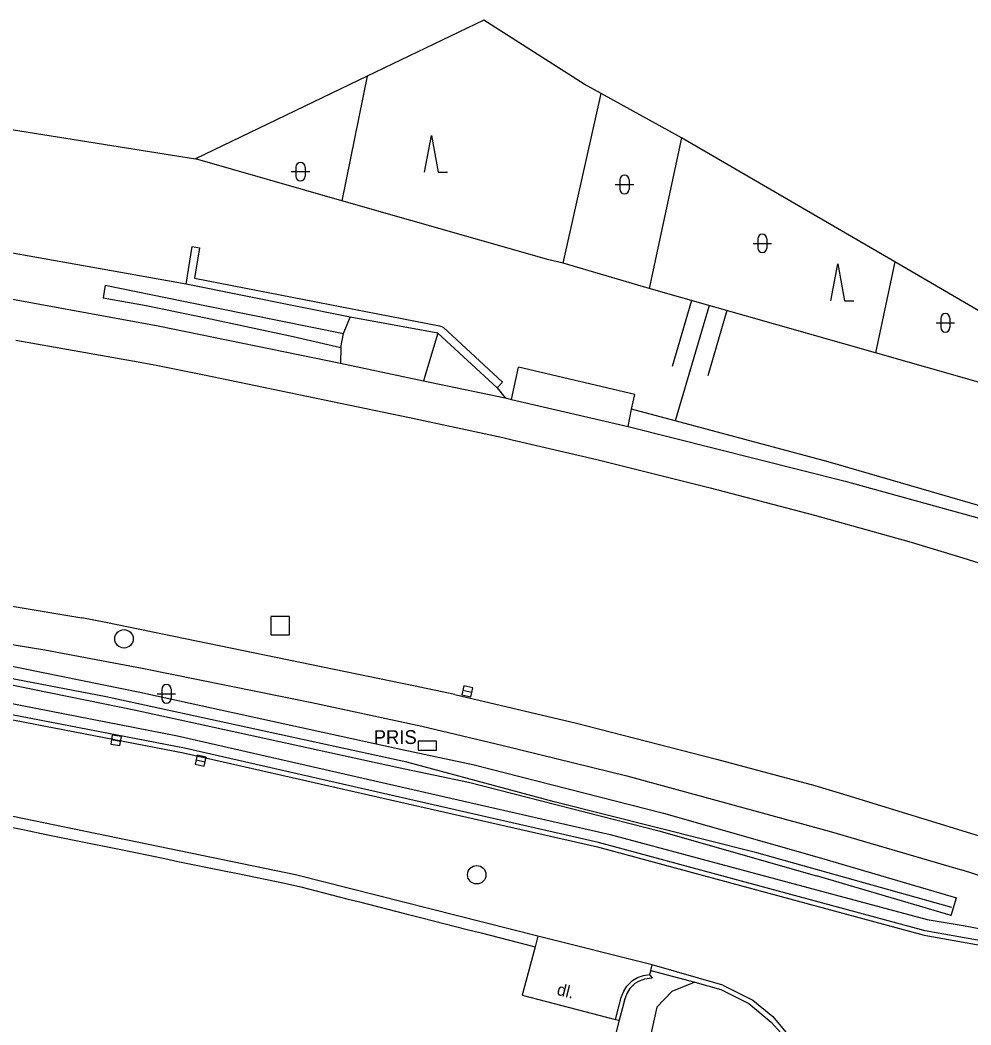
# Model space of a CAD drawing. Extents: x -595546 to -593986, y -1160845 to -1159202.
# Drawn here: x -594253.1 to -594201.5, y -1159413.3 to -1159358.7 of the extents above; entities that cross this region are included whole.
import ezdxf

# ---------------------------------------------------------------- set-up
doc = ezdxf.new("R2010")
doc.units = 0
for name, color, linetype in [('Level 24', 7, 'Continuous'), ('Level 26', 7, 'Continuous'), ('Level 27', 7, 'Continuous'), ('Level 36', 7, 'Continuous'), ('TM - budovy zdene_ betonove - VP', 7, 'Continuous'), ('TM - chodniky - VN', 7, 'Continuous'), ('TM - chodniky - VP', 7, 'Continuous'), ('TM - horni hrana svahu', 7, 'Continuous'), ('TM - komunikace - VP', 7, 'Continuous'), ('TM - pomocna konstrukcni linie', 7, 'Continuous'), ('TM - popis objektu', 7, 'Continuous'), ('TM - popis povrchu', 7, 'Continuous'), ('TM - rozhrani mezi zpev. plochami mezi sebou - VP', 7, 'Continuous'), ('TM - rozhrani ploch obecne - NP', 7, 'Continuous'), ('TM - rozhrani ploch obecne - VP', 7, 'Continuous'), ('TM - srafovani', 7, 'Continuous'), ('TM - svodidlo jednostranne - VP', 7, 'Continuous'), ('TM - zabradli - VP', 7, 'Continuous'), ('TM - zed operna - VP', 7, 'Continuous')]:
    doc.layers.add(name, color=color, linetype=linetype)

msp = doc.modelspace()

# ---------------------------------------------------------------- linework, layer by layer
at = {"layer": 'Level 24'}
msp.add_lwpolyline([(-594231.48, -1159398.38), (-594230.48, -1159398.38), (-594230.48, -1159397.88), (-594231.48, -1159397.88)], close=True, dxfattribs=at)
msp.add_lwpolyline([(-594231.48, -1159398.38), (-594230.48, -1159398.38), (-594230.48, -1159397.88), (-594231.48, -1159397.88)], close=True, dxfattribs=at)
at = {"layer": 'Level 26'}
msp.add_lwpolyline([(-594239.48, -1159392.12), (-594238.48, -1159392.12), (-594238.48, -1159391.12), (-594239.48, -1159391.12)], close=True, dxfattribs=at)
msp.add_lwpolyline([(-594239.48, -1159392.12), (-594238.48, -1159392.12), (-594238.48, -1159391.12), (-594239.48, -1159391.12)], close=True, dxfattribs=at)
at = {"layer": 'Level 27'}
for p, q in [((-594229.054, -1159395.125), (-594228.566, -1159395.235)), ((-594229.054, -1159395.125), (-594228.566, -1159395.235)), ((-594248.137, -1159397.799), (-594247.643, -1159397.881)), ((-594243.534, -1159398.896), (-594243.046, -1159399.004)), ((-594243.534, -1159398.896), (-594243.046, -1159399.004))]:
    msp.add_line(p, q, dxfattribs=at)
for points in [[(-594229.109, -1159395.369), (-594228.621, -1159395.479), (-594228.511, -1159394.991), (-594228.999, -1159394.881)], [(-594229.109, -1159395.369), (-594228.621, -1159395.479), (-594228.511, -1159394.991), (-594228.999, -1159394.881)], [(-594248.178, -1159398.045), (-594247.685, -1159398.128), (-594247.602, -1159397.635), (-594248.095, -1159397.552)], [(-594243.588, -1159399.14), (-594243.1, -1159399.248), (-594242.992, -1159398.76), (-594243.48, -1159398.652)], [(-594243.588, -1159399.14), (-594243.1, -1159399.248), (-594242.992, -1159398.76), (-594243.48, -1159398.652)]]:
    msp.add_lwpolyline(points, close=True, dxfattribs=at)
for centre in [(-594247.46, -1159392.33), (-594228.3, -1159405.14), (-594228.3, -1159405.14)]:
    msp.add_circle(centre, 0.5, dxfattribs=at)
at = {"layer": 'Level 36'}
for p, q in [((-594238.376, -1159366.966), (-594237.376, -1159366.966)), ((-594238.126, -1159366.716), (-594238.126, -1159367.216)), ((-594237.626, -1159366.716), (-594237.626, -1159367.216)), ((-594220.526, -1159367.416), (-594220.526, -1159367.916)), ((-594220.026, -1159367.416), (-594220.026, -1159367.916)), ((-594220.776, -1159367.666), (-594219.776, -1159367.666)), ((-594213.036, -1159370.616), (-594213.036, -1159371.116)), ((-594212.536, -1159370.616), (-594212.536, -1159371.116)), ((-594213.286, -1159370.866), (-594212.286, -1159370.866)), ((-594203.096, -1159374.926), (-594203.096, -1159375.426)), ((-594202.596, -1159374.926), (-594202.596, -1159375.426)), ((-594203.346, -1159375.176), (-594202.346, -1159375.176)), ((-594245.656, -1159395.316), (-594244.656, -1159395.316)), ((-594245.406, -1159395.066), (-594245.406, -1159395.566)), ((-594244.906, -1159395.066), (-594244.906, -1159395.566))]:
    msp.add_line(p, q, dxfattribs=at)
for points in [[(-594231.139, -1159366.998), (-594230.764, -1159364.998), (-594230.389, -1159366.998), (-594229.889, -1159366.998)], [(-594209.069, -1159373.978), (-594208.694, -1159371.978), (-594208.319, -1159373.978), (-594207.819, -1159373.978)]]:
    msp.add_lwpolyline(points, dxfattribs=at)
for centre, start, end in [((-594237.876, -1159366.716), 0, 180), ((-594237.876, -1159367.216), 180, 0), ((-594220.276, -1159367.416), 0, 180), ((-594220.276, -1159367.916), 180, 0), ((-594212.786, -1159370.616), 0, 180), ((-594212.786, -1159371.116), 180, 0), ((-594202.846, -1159374.926), 0, 180), ((-594202.846, -1159375.426), 180, 0), ((-594245.156, -1159395.066), 0, 180), ((-594245.156, -1159395.566), 180, 0)]:
    msp.add_arc(centre, 0.25, start, end, dxfattribs=at)
at = {"layer": 'TM - budovy zdene_ betonove - VP'}
for points in [[(-594255.33, -1159402.21), (-594252.87, -1159402.7)], [(-594252.87, -1159402.7), (-594251.69, -1159402.95)], [(-594251.69, -1159402.95), (-594249.17, -1159403.46)], [(-594249.17, -1159403.46), (-594247.73, -1159403.75)], [(-594247.73, -1159403.75), (-594245.25, -1159404.25)], [(-594245.25, -1159404.25), (-594244.53, -1159404.41)], [(-594244.53, -1159404.41), (-594242.02, -1159404.92)], [(-594242.02, -1159404.92), (-594241.28, -1159405.07)], [(-594241.28, -1159405.07), (-594238.74, -1159405.6)], [(-594238.74, -1159405.6), (-594237.86, -1159405.8)], [(-594237.86, -1159405.8), (-594235.36, -1159406.44)], [(-594235.36, -1159406.44), (-594234.67, -1159406.61)], [(-594234.67, -1159406.61), (-594232.16, -1159407.26)], [(-594232.16, -1159407.26), (-594231.29, -1159407.48)], [(-594231.29, -1159407.48), (-594228.82, -1159408.11)], [(-594228.82, -1159408.11), (-594228.06, -1159408.3)], [(-594228.06, -1159408.3), (-594225.54, -1159408.95)], [(-594225.54, -1159408.95), (-594225.13, -1159409.06)], [(-594225.13, -1159409.06), (-594225.83, -1159411.67)], [(-594225.83, -1159411.67), (-594220.76, -1159412.99)], [(-594220.56, -1159413.04), (-594221.37, -1159416.14)], [(-594220.76, -1159412.99), (-594220.56, -1159413.04)]]:
    msp.add_lwpolyline(points, dxfattribs=at)
at = {"layer": 'TM - chodniky - VN'}
for points in [[(-594248.14, -1159372.348), (-594260.76, -1159370.1), (-594277.4, -1159367.23), (-594278.76, -1159366.99)], [(-594244.09, -1159373.07), (-594248.14, -1159372.348)]]:
    msp.add_lwpolyline(points, dxfattribs=at)
at = {"layer": 'TM - chodniky - VP'}
for points in [[(-594258.48, -1159372.98), (-594245.6, -1159375.33)], [(-594245.6, -1159375.33), (-594235.71, -1159377.36)], [(-594235.71, -1159377.36), (-594231.19, -1159378.33)], [(-594231.19, -1159378.33), (-594226.75, -1159379.25)], [(-594226.75, -1159379.25), (-594226.41, -1159379.33)], [(-594226.41, -1159379.33), (-594220.08, -1159380.8)], [(-594220.08, -1159380.8), (-594208.29, -1159383.78), (-594201.02, -1159385.78), (-594191.49, -1159388.73), (-594173.26, -1159394.96)], [(-594274.56, -1159389.4), (-594262.21, -1159391.23), (-594251.76, -1159392.93), (-594246.48, -1159393.93), (-594237.25, -1159395.79), (-594231.28, -1159397.07)], [(-594231.28, -1159397.07), (-594226.86, -1159398.12), (-594220.15, -1159399.76), (-594209.16, -1159402.77), (-594201.91, -1159404.89)], [(-594195.38, -1159407.01), (-594201.91, -1159404.89)], [(-594218.91, -1159410.56), (-594218.78, -1159410.76), (-594219.19, -1159410.8), (-594219.48, -1159410.91), (-594219.72, -1159411.05), (-594219.98, -1159411.31), (-594220.13, -1159411.55), (-594220.25, -1159411.87), (-594220.38, -1159412.37), (-594220.56, -1159413.04)], [(-594218.84, -1159410.34), (-594218.91, -1159410.56)], [(-594216.45, -1159410.97), (-594217.71, -1159411.47), (-594218.52, -1159412.33), (-594219.43, -1159416.4)]]:
    msp.add_lwpolyline(points, dxfattribs=at)
at = {"layer": 'TM - horni hrana svahu'}
for points in [[(-594277.47, -1159359.51), (-594273.02, -1159361.58), (-594243.58, -1159366.28)], [(-594277.47, -1159359.51), (-594273.02, -1159361.58), (-594243.58, -1159366.28)], [(-594273.02, -1159361.58), (-594243.58, -1159366.28)], [(-594235.62, -1159368.55), (-594243.58, -1159366.28)], [(-594224.39, -1159371.75), (-594235.62, -1159368.55)], [(-594223.61, -1159371.93), (-594224.39, -1159371.75)], [(-594218.93, -1159373.31), (-594223.61, -1159371.93)], [(-594206.64, -1159376.81), (-594218.93, -1159373.31)], [(-594198.31, -1159379.18), (-594206.64, -1159376.81)]]:
    msp.add_lwpolyline(points, dxfattribs=at)
at = {"layer": 'TM - komunikace - VP'}
for points in [[(-594253.34, -1159376.12), (-594247, -1159377.24)], [(-594247, -1159377.24), (-594245.89, -1159377.43), (-594243.1, -1159377.99), (-594231.95, -1159380.31), (-594226.88, -1159381.4), (-594226.38, -1159381.52)], [(-594226.38, -1159381.52), (-594221.78, -1159382.6)], [(-594221.78, -1159382.6), (-594215.63, -1159384.14), (-594209.95, -1159385.61), (-594204.71, -1159387.08)], [(-594204.71, -1159387.08), (-594201.89, -1159387.94), (-594194.71, -1159390.17)], [(-594261.23, -1159389.28), (-594249.76, -1159391.19)], [(-594248.45, -1159391.45), (-594249.76, -1159391.19)], [(-594231.73, -1159394.89), (-594248.45, -1159391.45)], [(-594191.08, -1159410.8), (-594193.39, -1159410.06), (-594203.94, -1159408.18), (-594221.69, -1159403.39), (-594244.17, -1159398.27), (-594260.41, -1159395.14), (-594277.46, -1159392.71)], [(-594229.5, -1159395.35), (-594231.73, -1159394.89)], [(-594229.5, -1159395.35), (-594222.89, -1159396.91), (-594215.27, -1159398.87)], [(-594215.27, -1159398.87), (-594209.94, -1159400.3), (-594208.2, -1159400.81), (-594199.84, -1159403.38), (-594194.5, -1159405.07), (-594190.84, -1159406.26), (-594187.51, -1159407.31), (-594181.97, -1159409.09)], [(-594224.99, -1159408.47), (-594238.14, -1159405.15), (-594262.64, -1159400.1)], [(-594218.78, -1159410.02), (-594224.99, -1159408.47)], [(-594218.84, -1159410.34), (-594218.78, -1159410.02)], [(-594218.84, -1159410.34), (-594216.45, -1159410.97)], [(-594216.45, -1159410.97), (-594215.04, -1159411.36)], [(-594215.04, -1159411.36), (-594213.53, -1159412.12), (-594212.31, -1159413.14), (-594211.78, -1159413.72), (-594211.18, -1159414.67), (-594210.76, -1159415.55), (-594210.45, -1159416.64), (-594210.23, -1159418.25), (-594210.27, -1159419.36), (-594210.56, -1159420.64)]]:
    msp.add_lwpolyline(points, dxfattribs=at)
at = {"layer": 'TM - pomocna konstrukcni linie'}
for points in [[(-594235.54, -1159375.76), (-594235.18, -1159374.87)], [(-594235.69, -1159376.51), (-594235.54, -1159375.76)]]:
    msp.add_lwpolyline(points, dxfattribs=at)
at = {"layer": 'TM - rozhrani mezi zpev. plochami mezi sebou - VP'}
msp.add_lwpolyline([(-594230.41, -1159375.73), (-594231.19, -1159378.33)], dxfattribs=at)
at = {"layer": 'TM - rozhrani ploch obecne - NP'}
for points in [[(-594248.48, -1159373.13), (-594248.59, -1159373.81)], [(-594248.48, -1159373.13), (-594244.23, -1159373.99), (-594235.54, -1159375.76)], [(-594248.59, -1159373.81), (-594246.25, -1159374.23), (-594243.01, -1159374.91)], [(-594243.01, -1159374.91), (-594238.28, -1159375.91), (-594235.69, -1159376.51)], [(-594235.69, -1159376.51), (-594235.71, -1159377.36)]]:
    msp.add_lwpolyline(points, dxfattribs=at)
at = {"layer": 'TM - rozhrani ploch obecne - VP'}
for points in [[(-594222.46, -1159362.21), (-594227.92, -1159358.74), (-594234.26, -1159361.79)], [(-594222.46, -1159362.21), (-594227.92, -1159358.74), (-594234.26, -1159361.79)], [(-594234.26, -1159361.79), (-594243.58, -1159366.28)], [(-594234.26, -1159361.79), (-594243.58, -1159366.28)], [(-594234.26, -1159361.79), (-594235.62, -1159368.55)], [(-594234.26, -1159361.79), (-594235.62, -1159368.55)], [(-594221.55, -1159362.72), (-594222.46, -1159362.21)], [(-594221.55, -1159362.72), (-594222.46, -1159362.21)], [(-594223.61, -1159371.93), (-594221.55, -1159362.72)], [(-594223.61, -1159371.93), (-594221.55, -1159362.72)], [(-594217.18, -1159365.13), (-594221.55, -1159362.72)], [(-594217.18, -1159365.13), (-594221.55, -1159362.72)], [(-594217.18, -1159365.13), (-594218.93, -1159373.31)], [(-594217.18, -1159365.13), (-594218.93, -1159373.31)], [(-594205.59, -1159371.87), (-594217.18, -1159365.13)], [(-594205.59, -1159371.87), (-594217.18, -1159365.13)], [(-594205.59, -1159371.87), (-594206.64, -1159376.81)], [(-594205.59, -1159371.87), (-594206.64, -1159376.81)], [(-594197.8, -1159376.4), (-594205.59, -1159371.87)], [(-594197.8, -1159376.4), (-594205.59, -1159371.87)], [(-594226.41, -1159379.33), (-594226.03, -1159377.59)], [(-594219.72, -1159379.06), (-594226.03, -1159377.59)], [(-594227.19, -1159378.71), (-594226.75, -1159379.25)], [(-594219.89, -1159379.87), (-594219.72, -1159379.06)], [(-594220.08, -1159380.8), (-594219.89, -1159379.87)], [(-594209.21, -1159382.72), (-594217.52, -1159380.5), (-594219.89, -1159379.87)], [(-594197.56, -1159386.11), (-594209.21, -1159382.72)], [(-594277.51, -1159393.03), (-594260.45, -1159395.39), (-594244.22, -1159398.52), (-594221.75, -1159403.63), (-594204, -1159408.42), (-594193.45, -1159410.3)], [(-594224.99, -1159408.47), (-594225.13, -1159409.06)], [(-594214.93, -1159411.13), (-594218.78, -1159410.02)], [(-594220.76, -1159412.99), (-594220.45, -1159411.81), (-594220.32, -1159411.46), (-594220.15, -1159411.18), (-594219.85, -1159410.88), (-594219.57, -1159410.71), (-594219.24, -1159410.6), (-594218.91, -1159410.56)], [(-594214.93, -1159411.13), (-594213.31, -1159411.95), (-594212.22, -1159412.83), (-594211.33, -1159413.9), (-594210.7, -1159414.97), (-594210.13, -1159416.52), (-594209.93, -1159417.83), (-594209.99, -1159419.31), (-594210.3, -1159420.67)]]:
    msp.add_lwpolyline(points, dxfattribs=at)
at = {"layer": 'TM - srafovani'}
for points in [[(-594216.63, -1159373.96), (-594217.69, -1159377.54)], [(-594215.67, -1159374.24), (-594217.52, -1159380.5)], [(-594214.71, -1159374.51), (-594215.75, -1159378.05)]]:
    msp.add_lwpolyline(points, dxfattribs=at)
at = {"layer": 'TM - svodidlo jednostranne - VP'}
for points in [[(-594277.69, -1159392.08), (-594260.06, -1159394.58), (-594244.56, -1159397.6), (-594221.05, -1159402.96), (-594203.84, -1159407.57), (-594201.78, -1159407.92)], [(-594201.78, -1159407.92), (-594195.83, -1159409.06), (-594191.18, -1159410.18)]]:
    msp.add_lwpolyline(points, dxfattribs=at)
at = {"layer": 'TM - zabradli - VP'}
msp.add_lwpolyline([(-594202.49, -1159406.91), (-594213.09, -1159403.94), (-594224.09, -1159401.18), (-594232.1, -1159399.03), (-594248.43, -1159395.48), (-594253.33, -1159394.53), (-594260.04, -1159393.07), (-594272.8, -1159391.22), (-594277.36, -1159390.47)], dxfattribs=at)
at = {"layer": 'TM - zed operna - VP'}
for points in [[(-594244.09, -1159373.07), (-594243.75, -1159371.04), (-594243.36, -1159371.11), (-594243.63, -1159372.75), (-594230.33, -1159375.33)], [(-594235.18, -1159374.87), (-594244.09, -1159373.07)], [(-594230.41, -1159375.73), (-594235.18, -1159374.87)], [(-594230.33, -1159375.33), (-594230.12, -1159375.41)], [(-594230.12, -1159375.41), (-594226.9, -1159378.39)], [(-594230.41, -1159375.73), (-594227.19, -1159378.71)], [(-594227.19, -1159378.71), (-594226.9, -1159378.39)], [(-594281.23, -1159389.68), (-594268.54, -1159391.29), (-594260.33, -1159392.54), (-594253.99, -1159393.73), (-594246.6, -1159395.23), (-594239.97, -1159396.67), (-594232.35, -1159398.34)], [(-594281.34, -1159390.67), (-594268.68, -1159392.28), (-594260.5, -1159393.53), (-594254.18, -1159394.71), (-594246.81, -1159396.21), (-594240.18, -1159397.65), (-594232.56, -1159399.32)], [(-594232.35, -1159398.34), (-594228.51, -1159399.15), (-594218.15, -1159401.79), (-594209.57, -1159404.24), (-594202.25, -1159406.39)], [(-594232.56, -1159399.32), (-594228.74, -1159400.12), (-594218.41, -1159402.76), (-594209.85, -1159405.2)], [(-594202.53, -1159407.35), (-594209.85, -1159405.2)], [(-594202.53, -1159407.35), (-594202.25, -1159406.39)]]:
    msp.add_lwpolyline(points, dxfattribs=at)

# ---------------------------------------------------------------- texts
at = {"layer": 'TM - popis objektu'}
msp.add_text('PRIS', height=0.75, dxfattribs=at).set_placement((-594233.9, -1159398.04))
at = {"layer": 'TM - popis povrchu'}
msp.add_text('dl.', height=0.65, rotation=346, dxfattribs=at).set_placement((-594223.99, -1159411.65))

doc.saveas('drawing.dxf')
